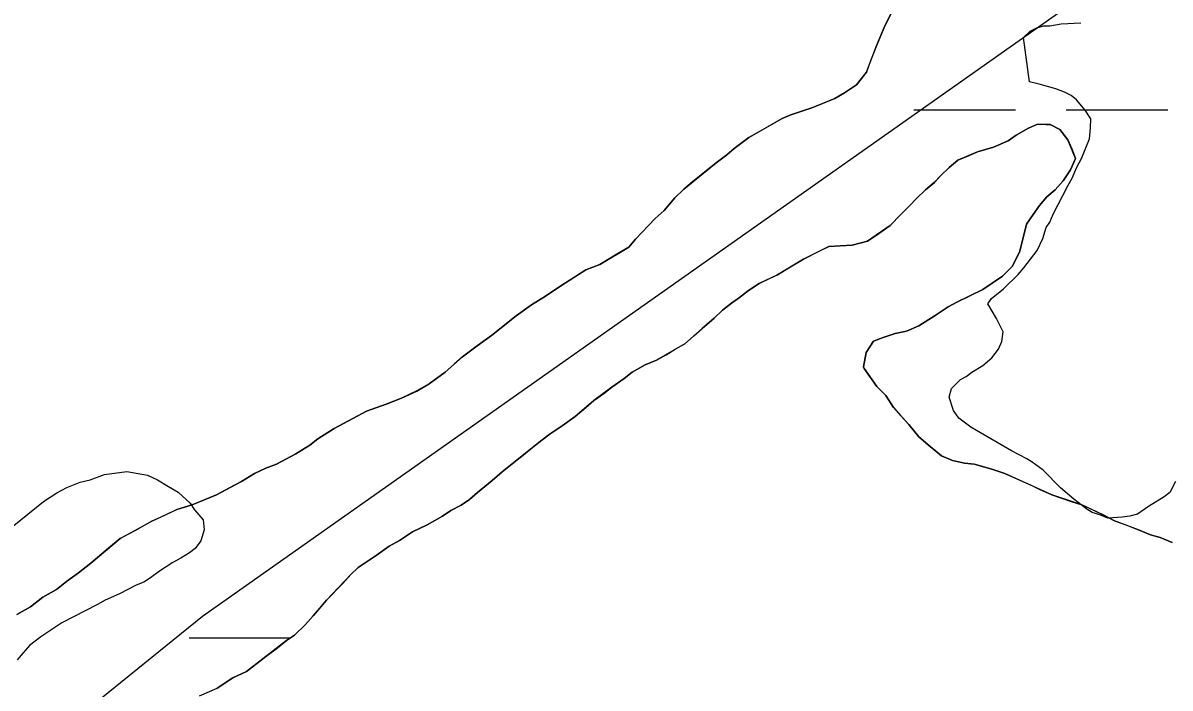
# Model space of a CAD drawing. Extents: x 3177185 to 3215018, y 812988 to 838321.
# Drawn here: x 3187824.6 to 3188185.6, y 835668.2 to 835877.7 of the extents above; entities that cross this region are included whole.
import ezdxf

# ---------------------------------------------------------------- set-up
doc = ezdxf.new("R2010")
doc.units = 0
for name, color, linetype in [('V-ROAD-CNTR', 7, 'Continuous'), ('V-SITE-VEGE', 7, 'Continuous'), ('V-TOPO-SHOR', 7, 'Continuous'), ('V-WETL-SWMP', 7, 'Continuous')]:
    doc.layers.add(name, color=color, linetype=linetype)

msp = doc.modelspace()

# ---------------------------------------------------------------- linework, layer by layer
at = {"layer": 'V-ROAD-CNTR'}
msp.add_lwpolyline([(3187198.86, 835160.27), (3187350.24, 835272.3), (3187510.41, 835390.85), (3187695.75, 835540.84), (3187881.08, 835690.83), (3188135.33, 835870.1), (3188366.09, 836032.8), (3188570.64, 836153.18), (3188726.06, 836244.64), (3189133.37, 836570.52)], dxfattribs=at)
at = {"layer": 'V-SITE-VEGE'}
for points in [[(3188141.37, 835859.14), (3188139.47, 835873.05), (3188141.58, 835875.1), (3188143.67, 835876.12), (3188145.77, 835876.79), (3188147.85, 835876.76), (3188151.33, 835877.41), (3188157.58, 835877.68)], [(3188187.33, 835733.23), (3188185.55, 835729.78), (3188183.8, 835728.41), (3188178.9, 835725.35), (3188175.4, 835722.97), (3188172.96, 835722.3), (3188170.53, 835721.99), (3188166.01, 835721.7), (3188163.59, 835722.77), (3188161.17, 835723.49), (3188159.45, 835724.56), (3188155.33, 835727.73), (3188151.2, 835731.26), (3188145.72, 835736.88), (3188142.28, 835739.36), (3188140.56, 835740.42), (3188135.73, 835742.91), (3188124.7, 835749.3), (3188122.98, 835750.36), (3188119.2, 835753.19), (3188117.49, 835755.64), (3188116.16, 835759.82), (3188116.88, 835762.59), (3188119.7, 835765.33), (3188121.45, 835766.35), (3188123.2, 835767.72), (3188126.7, 835769.76), (3188129.5, 835772.15), (3188131.62, 835774.91), (3188132.7, 835777.32), (3188133.08, 835780.44), (3188131.05, 835784.63), (3188128.33, 835789.18), (3188129.4, 835790.9), (3188133.25, 835793.98), (3188137.82, 835798.43), (3188139.59, 835800.49), (3188143.82, 835805.99), (3188145.61, 835809.79), (3188146.69, 835813.25), (3188147.76, 835814.97), (3188148.83, 835817.39), (3188153.46, 835826.35), (3188154.88, 835828.76), (3188156.31, 835832.22), (3188157.73, 835834.97), (3188160.24, 835841.19), (3188160.63, 835844.66), (3188160.67, 835847.44), (3188158.97, 835850.23), (3188156.23, 835853.4), (3188154.51, 835854.8), (3188152.44, 835855.87), (3188149.68, 835856.95), (3188144.49, 835858.41), (3188141.37, 835859.14)], [(3187816.69, 835715.38), (3187831.07, 835727), (3187835.27, 835729.73), (3187838.41, 835731.42), (3187842.6, 835733.1), (3187845.73, 835733.76), (3187850.27, 835735.44), (3187857.23, 835736.39), (3187863.81, 835735.26), (3187866.91, 835733.83), (3187870.36, 835731.71), (3187873.46, 835729.94), (3187877.23, 835726.41), (3187878.59, 835724.31), (3187881.33, 835721.15), (3187881.64, 835718.03), (3187880.55, 835714.57), (3187878.79, 835712.16), (3187877.03, 835710.8), (3187874.23, 835709.09), (3187871.79, 835707.73), (3187867.59, 835705.01), (3187864.78, 835702.97), (3187862.68, 835701.6), (3187860.24, 835700.59), (3187855, 835697.88), (3187850.46, 835695.86), (3187848.01, 835694.5), (3187836.83, 835688.74), (3187830.18, 835684.31), (3187826.67, 835681.58), (3187822.79, 835677.12)]]:
    msp.add_lwpolyline(points, dxfattribs=at)
at = {"layer": 'V-TOPO-SHOR'}
for points in [[(3188098.7, 835882.33), (3188095.84, 835876.79), (3188093.23, 835870.48), (3188091.39, 835865.69), (3188090.08, 835862.16), (3188086.98, 835858.14), (3188083.15, 835855.65), (3188080.08, 835853.91), (3188076, 835852.19), (3188072.94, 835850.96), (3188066.32, 835848.76)], [(3188066.32, 835848.76), (3188063.52, 835847.53), (3188056.62, 835843.56), (3188053.04, 835841.58), (3188048.43, 835838.09), (3188046.13, 835836.09), (3188042.8, 835833.59), (3188035.37, 835827.6), (3188032.55, 835825.35), (3188029.72, 835822.6), (3188026.38, 835818.58), (3188023.56, 835816.09), (3188017.38, 835809.57), (3188015.32, 835807.06), (3188011.49, 835804.83), (3188006.12, 835801.6), (3188001.79, 835799.88), (3187998.21, 835797.64), (3187993.87, 835794.91), (3187989.01, 835791.67), (3187984.66, 835788.94), (3187979.8, 835785.45), (3187975.19, 835781.71), (3187972.11, 835779.21), (3187967.5, 835775.97), (3187962.9, 835772.48), (3187960.33, 835770.23), (3187957.51, 835767.73), (3187952.39, 835763.99), (3187948.56, 835761.76), (3187943.71, 835759.53), (3187938.87, 835757.57), (3187932.75, 835755.36), (3187928.41, 835753.14), (3187922.54, 835749.91), (3187917.43, 835746.68), (3187914.87, 835744.69), (3187910.52, 835741.95), (3187904.39, 835738.73), (3187901.08, 835737.51), (3187897.51, 835735.78), (3187893.42, 835733.29), (3187889.59, 835731.31), (3187885.5, 835729.08), (3187881.93, 835727.6), (3187877.85, 835725.88), (3187873.02, 835724.42), (3187868.93, 835722.45), (3187865.11, 835720.72), (3187859.75, 835717.75), (3187855.15, 835715.27), (3187851.56, 835712.27), (3187845.92, 835707.52), (3187842.08, 835704.53), (3187838.24, 835701.79), (3187835.16, 835699.29), (3187830.82, 835696.81), (3187826.98, 835693.82), (3187822.64, 835691.33)], [(3187880.13, 835665.75), (3187885.74, 835668.21), (3187890.6, 835671.45), (3187894.94, 835673.42), (3187901.08, 835678.16), (3187904.67, 835680.91), (3187907.49, 835683.16), (3187910.05, 835684.9), (3187913.39, 835688.15), (3187915.96, 835690.91), (3187918.02, 835693.42), (3187920.08, 835695.93), (3187925.22, 835701.19), (3187927.79, 835703.94), (3187930.1, 835706.2), (3187935.73, 835709.93), (3187939.82, 835712.92), (3187943.14, 835714.65), (3187947.23, 835717.39), (3187951.83, 835719.62), (3187956.68, 835722.34), (3187959.24, 835724.09), (3187962.56, 835725.82), (3187965.11, 835727.56), (3187967.68, 835729.81), (3187972.29, 835733.56), (3187975.37, 835736.31), (3187979.21, 835739.3), (3187982.03, 835741.55), (3187985.11, 835744.04), (3187987.92, 835746.29), (3187990.48, 835748.29), (3187994.32, 835750.77), (3187998.42, 835753.77), (3188001.75, 835756.51), (3188004.31, 835758.76), (3188007.38, 835761.01), (3188009.94, 835763), (3188013.78, 835765.74), (3188016.34, 835767.74), (3188020.43, 835769.97), (3188024, 835771.45), (3188027.06, 835773.18), (3188029.88, 835774.92), (3188032.94, 835776.66), (3188035.76, 835779.16), (3188038.33, 835781.41), (3188042.17, 835784.66), (3188044.74, 835787.16), (3188047.56, 835789.41), (3188050.12, 835791.15), (3188052.94, 835793.4), (3188056.26, 835795.64), (3188059.32, 835797.12), (3188062.13, 835798.35), (3188066.22, 835800.83), (3188070.31, 835803.32), (3188075.16, 835805.79), (3188078.22, 835807.27), (3188081.77, 835807.48), (3188085.58, 835807.69), (3188090.41, 835808.89), (3188092.97, 835810.64), (3188097.58, 835813.88), (3188100.92, 835817.38), (3188103.74, 835820.14), (3188105.8, 835822.39), (3188108.63, 835825.15), (3188111.45, 835827.39), (3188113.5, 835829.65), (3188116.07, 835832.15), (3188118.89, 835834.4), (3188121.69, 835835.63), (3188125.01, 835837.11), (3188130.1, 835838.57), (3188134.69, 835840.54), (3188137.25, 835842.28), (3188141.08, 835844.52), (3188143.89, 835845.75), (3188146.68, 835845.71), (3188147.94, 835845.7), (3188150.96, 835844.13), (3188153.46, 835840.81), (3188154.69, 835838), (3188155.92, 835834.94), (3188154.35, 835831.41), (3188152.03, 835827.89), (3188149.46, 835825.14), (3188146.89, 835822.88), (3188144.57, 835820.12), (3188142.51, 835817.36), (3188140.44, 835814.34), (3188139.64, 835810.81), (3188138.3, 835805.5), (3188135.96, 835800.96), (3188132.88, 835797.96), (3188129.3, 835795.46), (3188126.74, 835793.72), (3188122.15, 835791.5)], [(3188122.15, 835791.5), (3188118.57, 835789.77), (3188115.76, 835788.28), (3188111.67, 835785.55), (3188106.56, 835782.32), (3188102.73, 835780.59), (3188099.17, 835779.87), (3188095.35, 835778.65), (3188092.29, 835777.43), (3188089.97, 835773.9), (3188089.15, 835769.35), (3188089.4, 835768.84), (3188091.14, 835766.28), (3188093.38, 835763.21), (3188096.14, 835760.38), (3188098.62, 835756.55), (3188100.87, 835753.98), (3188103.37, 835751.16), (3188106.62, 835747.32), (3188110.13, 835744.23), (3188113.65, 835741.39), (3188117.18, 835739.83), (3188120.97, 835739.02), (3188124.01, 835738.73), (3188129.57, 835737.13), (3188133.61, 835735.82), (3188137.65, 835733.99), (3188141.68, 835732.16), (3188144.45, 835730.86), (3188148.48, 835729.03), (3188151.52, 835727.98), (3188154.54, 835726.93), (3188157.83, 835725.87), (3188161.36, 835724.3), (3188164.64, 835722.74), (3188168.16, 835720.92), (3188171.7, 835719.61), (3188175.74, 835718.04), (3188179.52, 835716.47), (3188182.55, 835715.67), (3188186.34, 835714.09)]]:
    msp.add_lwpolyline(points, dxfattribs=at)
at = {"layer": 'V-WETL-SWMP'}
for p, q in [((3188095.84, 835876.79), (3188098.7, 835882.33)), ((3188093.23, 835870.48), (3188095.84, 835876.79)), ((3188090.08, 835862.15), (3188093.23, 835870.48)), ((3188086.98, 835858.14), (3188090.08, 835862.15)), ((3188080.08, 835853.91), (3188083.15, 835855.65)), ((3188083.15, 835855.65), (3188086.98, 835858.14)), ((3188072.94, 835850.96), (3188080.08, 835853.91)), ((3188063.52, 835847.53), (3188066.32, 835848.76)), ((3188066.32, 835848.76), (3188072.94, 835850.96)), ((3188104.95, 835850.25), (3188136.95, 835850.25)), ((3188152.95, 835850.25), (3188184.95, 835850.25)), ((3188053.04, 835841.58), (3188063.52, 835847.53)), ((3188141.08, 835844.51), (3188137.25, 835842.28)), ((3188143.88, 835845.75), (3188141.08, 835844.51)), ((3188147.94, 835845.69), (3188143.88, 835845.75)), ((3188150.96, 835844.13), (3188147.94, 835845.69)), ((3188153.46, 835840.81), (3188150.96, 835844.13)), ((3188048.43, 835838.08), (3188053.04, 835841.58)), ((3188134.69, 835840.54), (3188130.1, 835838.57)), ((3188137.25, 835842.28), (3188134.69, 835840.54)), ((3188155.92, 835834.94), (3188153.46, 835840.81)), ((3188046.13, 835836.08), (3188048.43, 835838.08)), ((3188125.01, 835837.11), (3188118.89, 835834.4)), ((3188130.1, 835838.57), (3188125.01, 835837.11)), ((3188032.55, 835825.35), (3188042.8, 835833.59)), ((3188042.8, 835833.59), (3188046.13, 835836.08)), ((3188118.89, 835834.4), (3188116.07, 835832.15)), ((3188154.35, 835831.41), (3188155.92, 835834.94)), ((3188113.5, 835829.65), (3188111.44, 835827.39)), ((3188116.07, 835832.15), (3188113.5, 835829.65)), ((3188152.03, 835827.89), (3188154.35, 835831.41)), ((3188111.44, 835827.39), (3188108.63, 835825.15)), ((3188149.45, 835825.13), (3188152.03, 835827.89)), ((3188026.38, 835818.58), (3188029.72, 835822.6)), ((3188029.72, 835822.6), (3188032.55, 835825.35)), ((3188105.8, 835822.39), (3188103.74, 835820.14)), ((3188108.63, 835825.15), (3188105.8, 835822.39)), ((3188144.57, 835820.12), (3188146.89, 835822.88)), ((3188146.89, 835822.88), (3188149.45, 835825.13)), ((3188103.74, 835820.14), (3188100.92, 835817.38)), ((3188142.51, 835817.36), (3188144.57, 835820.12)), ((3188017.38, 835809.57), (3188023.55, 835816.09)), ((3188023.55, 835816.09), (3188026.38, 835818.58)), ((3188100.92, 835817.38), (3188097.58, 835813.87)), ((3188140.44, 835814.34), (3188142.51, 835817.36)), ((3188097.58, 835813.87), (3188090.41, 835808.89)), ((3188138.3, 835805.49), (3188140.44, 835814.34)), ((3188015.32, 835807.06), (3188017.38, 835809.57)), ((3188090.41, 835808.89), (3188085.58, 835807.69)), ((3188006.12, 835801.6), (3188015.32, 835807.06)), ((3188078.22, 835807.27), (3188070.31, 835803.32)), ((3188085.58, 835807.69), (3188078.22, 835807.27)), ((3188135.96, 835800.96), (3188138.3, 835805.49)), ((3188001.79, 835799.88), (3188006.12, 835801.6)), ((3188070.31, 835803.32), (3188062.13, 835798.35)), ((3188132.88, 835797.96), (3188135.96, 835800.96)), ((3187993.87, 835794.91), (3188001.79, 835799.88)), ((3188062.13, 835798.35), (3188056.26, 835795.63)), ((3188126.74, 835793.72), (3188132.88, 835797.96)), ((3187989.01, 835791.67), (3187993.87, 835794.91)), ((3188056.26, 835795.63), (3188052.94, 835793.39)), ((3188118.57, 835789.77), (3188126.74, 835793.72)), ((3187984.66, 835788.94), (3187989.01, 835791.67)), ((3188050.12, 835791.15), (3188047.56, 835789.4)), ((3188052.94, 835793.39), (3188050.12, 835791.15)), ((3187979.8, 835785.45), (3187984.66, 835788.94)), ((3188044.74, 835787.16), (3188042.17, 835784.65)), ((3188047.56, 835789.4), (3188044.74, 835787.16)), ((3188111.67, 835785.55), (3188115.76, 835788.28)), ((3188115.76, 835788.28), (3188118.57, 835789.77)), ((3187972.11, 835779.21), (3187979.8, 835785.45)), ((3188042.17, 835784.65), (3188038.33, 835781.41)), ((3188106.56, 835782.31), (3188111.67, 835785.55)), ((3187967.5, 835775.97), (3187972.11, 835779.21)), ((3188038.33, 835781.41), (3188032.94, 835776.66)), ((3188095.35, 835778.65), (3188099.17, 835779.87)), ((3188099.17, 835779.87), (3188102.73, 835780.59)), ((3188102.73, 835780.59), (3188106.56, 835782.31)), ((3187962.9, 835772.48), (3187967.5, 835775.97)), ((3188032.94, 835776.66), (3188024, 835771.44)), ((3188089.97, 835773.9), (3188092.29, 835777.42)), ((3188092.29, 835777.42), (3188095.35, 835778.65)), ((3187957.51, 835767.73), (3187962.9, 835772.48)), ((3188089.15, 835769.35), (3188089.97, 835773.9)), ((3188020.43, 835769.97), (3188016.34, 835767.74)), ((3188024, 835771.44), (3188020.43, 835769.97)), ((3188089.4, 835768.84), (3188089.15, 835769.35)), ((3188093.38, 835763.21), (3188089.4, 835768.84)), ((3187952.39, 835763.99), (3187957.51, 835767.73)), ((3188013.78, 835765.74), (3188009.94, 835763)), ((3188016.34, 835767.74), (3188013.78, 835765.74)), ((3187943.71, 835759.53), (3187948.56, 835761.75)), ((3187948.56, 835761.75), (3187952.39, 835763.99)), ((3188009.94, 835763), (3188004.31, 835758.76)), ((3188096.14, 835760.38), (3188093.38, 835763.21)), ((3187932.75, 835755.36), (3187938.87, 835757.57)), ((3187938.87, 835757.57), (3187943.71, 835759.53)), ((3188004.31, 835758.76), (3187998.42, 835753.76)), ((3188098.62, 835756.55), (3188096.14, 835760.38)), ((3187928.41, 835753.14), (3187932.75, 835755.36)), ((3187998.42, 835753.76), (3187994.32, 835750.77)), ((3188103.37, 835751.16), (3188098.62, 835756.55)), ((3187922.54, 835749.91), (3187928.41, 835753.14)), ((3187994.32, 835750.77), (3187990.48, 835748.29)), ((3188106.62, 835747.32), (3188103.37, 835751.16)), ((3187914.86, 835744.69), (3187917.43, 835746.68)), ((3187917.43, 835746.68), (3187922.54, 835749.91)), ((3187990.48, 835748.29), (3187987.92, 835746.29)), ((3188110.13, 835744.23), (3188106.62, 835747.32)), ((3187910.52, 835741.95), (3187914.86, 835744.69)), ((3187987.92, 835746.29), (3187975.37, 835736.31)), ((3188113.65, 835741.39), (3188110.13, 835744.23)), ((3187904.39, 835738.73), (3187910.52, 835741.95)), ((3188117.18, 835739.83), (3188113.65, 835741.39)), ((3188120.97, 835739.02), (3188117.18, 835739.83)), ((3187893.42, 835733.29), (3187897.51, 835735.78)), ((3187897.51, 835735.78), (3187901.08, 835737.51)), ((3187901.08, 835737.51), (3187904.39, 835738.73)), ((3187975.37, 835736.31), (3187972.29, 835733.56)), ((3188124.01, 835738.73), (3188120.97, 835739.02)), ((3188129.57, 835737.13), (3188124.01, 835738.73)), ((3188133.61, 835735.81), (3188129.57, 835737.13)), ((3188148.48, 835729.03), (3188133.61, 835735.81)), ((3187885.5, 835729.08), (3187893.42, 835733.29)), ((3187972.29, 835733.56), (3187967.68, 835729.81)), ((3187877.85, 835725.88), (3187885.5, 835729.08)), ((3187967.68, 835729.81), (3187965.11, 835727.56)), ((3188157.83, 835725.87), (3188148.48, 835729.03)), ((3187873.02, 835724.42), (3187877.85, 835725.88)), ((3187962.56, 835725.82), (3187959.24, 835724.08)), ((3187965.11, 835727.56), (3187962.56, 835725.82)), ((3188164.64, 835722.74), (3188157.83, 835725.87)), ((3187865.11, 835720.72), (3187873.02, 835724.42)), ((3187956.68, 835722.34), (3187951.83, 835719.61)), ((3187959.24, 835724.08), (3187956.68, 835722.34)), ((3188168.16, 835720.92), (3188164.64, 835722.74)), ((3187855.15, 835715.27), (3187865.11, 835720.72)), ((3187951.83, 835719.61), (3187947.23, 835717.39)), ((3188175.73, 835718.03), (3188168.16, 835720.92)), ((3188179.52, 835716.46), (3188175.73, 835718.03)), ((3187845.92, 835707.52), (3187855.15, 835715.27)), ((3187943.14, 835714.65), (3187939.82, 835712.92)), ((3187947.23, 835717.39), (3187943.14, 835714.65)), ((3188182.55, 835715.66), (3188179.52, 835716.46)), ((3188186.34, 835714.09), (3188182.55, 835715.66)), ((3187939.82, 835712.92), (3187935.73, 835709.93)), ((3187842.08, 835704.53), (3187845.92, 835707.52)), ((3187935.73, 835709.93), (3187930.1, 835706.2)), ((3187838.24, 835701.79), (3187842.08, 835704.53)), ((3187927.79, 835703.94), (3187920.08, 835695.93)), ((3187930.1, 835706.2), (3187927.79, 835703.94)), ((3187835.16, 835699.29), (3187838.24, 835701.79)), ((3187826.98, 835693.82), (3187830.82, 835696.81)), ((3187830.82, 835696.81), (3187835.16, 835699.29)), ((3187920.08, 835695.93), (3187915.96, 835690.91)), ((3187822.64, 835691.33), (3187826.98, 835693.82)), ((3187915.96, 835690.91), (3187913.38, 835688.15)), ((3187913.38, 835688.15), (3187910.05, 835684.9)), ((3187876.95, 835684.08), (3187908.84, 835684.08)), ((3187907.49, 835683.15), (3187894.94, 835673.42)), ((3187910.05, 835684.9), (3187907.49, 835683.15)), ((3187890.6, 835671.45), (3187885.74, 835668.21)), ((3187894.94, 835673.42), (3187890.6, 835671.45))]:
    msp.add_line(p, q, dxfattribs=at)

doc.saveas('drawing.dxf')
